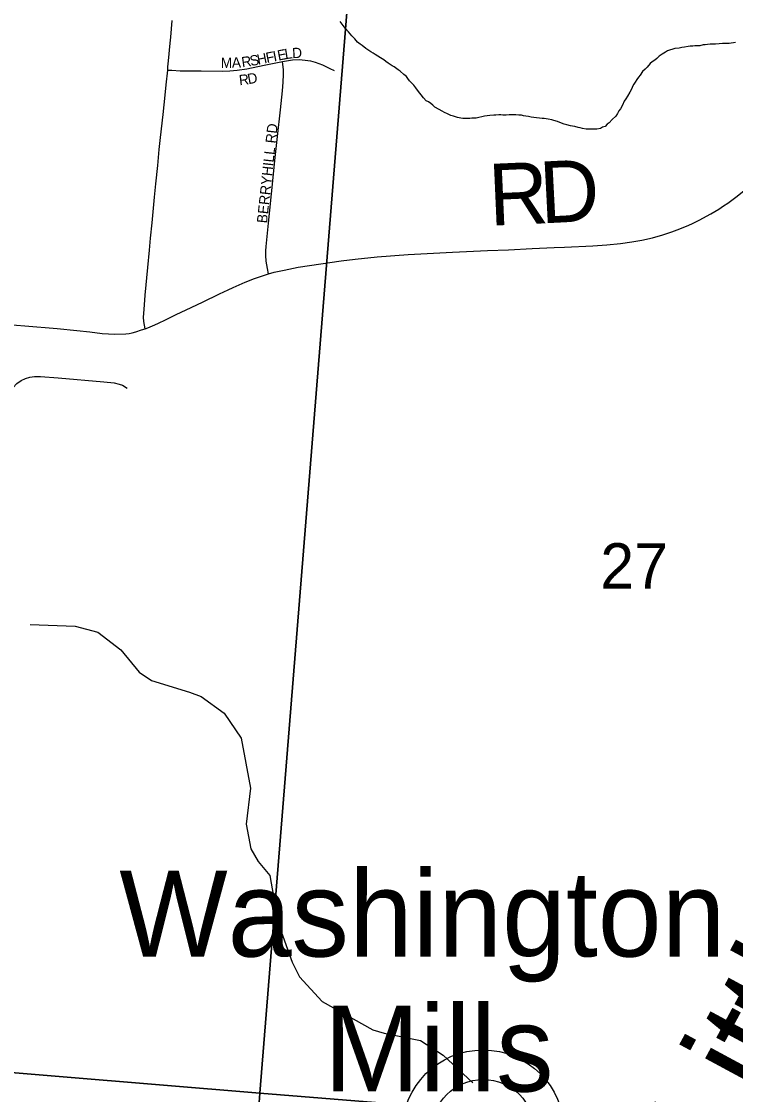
# Model space of a CAD drawing. Extents: x 1410790 to 1770854, y 448063 to 770588.
# Drawn here: x 1530685 to 1534154, y 603957 to 609171 of the extents above; entities that cross this region are included whole.
import ezdxf

# ---------------------------------------------------------------- set-up
doc = ezdxf.new("R2010")
doc.units = 0
for name, color, linetype in [('GM_X_County_Road', 7, 'Continuous'), ('GM_X_County_Road_Text', 7, 'Continuous'), ('GM_X_Major_River_Text', 7, 'Continuous'), ('GM_X_Minor_River', 7, 'Continuous'), ('GM_X_Section', 7, 'Continuous'), ('GM_X_Section_Text', 7, 'Continuous'), ('GM_X_Township_Road', 7, 'Continuous'), ('GM_X_Township_Subdivision', 7, 'Continuous'), ('GM_X_Township_Subdivision_Text', 7, 'Continuous'), ('GM_X_Unincorporated', 7, 'Continuous'), ('GM_X_Unincorporated_Text', 7, 'Continuous')]:
    doc.layers.add(name, color=color, linetype=linetype)

msp = doc.modelspace()

# ---------------------------------------------------------------- linework, layer by layer
at = {"layer": 'GM_X_County_Road'}
for points in [[(1534095.5, 608274.4), (1534116, 608287.9), (1534161.9, 608321.5), (1534204.5, 608356.4), (1534238.6, 608386.7), (1534252, 608399.1)], [(1531885.6, 607944), (1531912.8, 607951.8), (1531961, 607962.6), (1532030.2, 607976.1), (1532140.3, 607993.2), (1532237.6, 608007.2), (1532305.8, 608015.9), (1532413.3, 608026.3), (1532563.5, 608038.1), (1532779.4, 608049.7), (1532949.7, 608057.3), (1533051.2, 608061.5), (1533165.8, 608067.4), (1533273.9, 608071.9), (1533323.1, 608074.1), (1533460.6, 608080.5), (1533529.4, 608084.9), (1533594.8, 608091.4), (1533650.1, 608099.2), (1533698.6, 608108.4), (1533750.5, 608119.9), (1533801.2, 608134.2), (1533844.2, 608148.1), (1533884.1, 608163.1), (1533927, 608180.8), (1533944.7, 608188.7), (1533981.3, 608206.5), (1533995.5, 608214.1), (1534033.9, 608236.2), (1534072.5, 608259.3), (1534095.5, 608274.4)], [(1531688.7, 607866.7), (1531714.3, 607878.7), (1531772.6, 607904.6), (1531817.2, 607921.6), (1531866.5, 607938.6), (1531885.6, 607944)], [(1531286.1, 607677.9), (1531299.4, 607682.6), (1531321.3, 607691.7), (1531348.4, 607703.9), (1531387.7, 607721.8), (1531436.7, 607746.1), (1531485.7, 607769.6), (1531565.2, 607807.6), (1531647.9, 607847.7), (1531688.7, 607866.7)], [(1530217.6, 607727.6), (1530250.1, 607724.6), (1530479.3, 607708.5), (1530538.1, 607704.2), (1530701.7, 607692.5), (1530858.5, 607678.6), (1530954.7, 607668.7), (1531016.8, 607662.5), (1531077, 607654.9), (1531138.3, 607651.4), (1531191.8, 607653), (1531209.1, 607654.9), (1531222.3, 607657.4), (1531240.4, 607662.1), (1531268.5, 607671.6), (1531286.1, 607677.9)]]:
    msp.add_lwpolyline(points, dxfattribs=at)
at = {"layer": 'GM_X_Minor_River'}
for points in [[(1533352, 608663.8), (1533334, 608668), (1533322, 608672.2), (1533308.1, 608676.3), (1533290.1, 608684.5), (1533272.1, 608688.8), (1533262.1, 608692.9), (1533244.1, 608695.1), (1533234.1, 608697.2), (1533224.2, 608699.3), (1533214.1, 608699.4), (1533174.1, 608703.8), (1533162.1, 608705.9), (1533148.1, 608708.1), (1533136.1, 608710.2), (1533124.1, 608712.4), (1533114.1, 608714.5), (1533102.1, 608714.6), (1533086.1, 608716.8), (1533076.1, 608716.9), (1533064.1, 608717), (1533054.1, 608717.1), (1533040, 608715.2), (1533024, 608715.4), (1533014, 608717.5), (1533004, 608717.6), (1532990, 608715.8), (1532980, 608715.9), (1532959.9, 608714.1), (1532947.9, 608712.2), (1532933.9, 608710.3), (1532921.8, 608706.4), (1532907.8, 608704.6), (1532893.7, 608700.7), (1532873.7, 608700.9), (1532863.7, 608699), (1532853.6, 608699.1), (1532841.6, 608699.2), (1532829.6, 608699.4), (1532819.6, 608701.5), (1532803.6, 608703.7), (1532783.6, 608709.9), (1532771.7, 608714), (1532755.7, 608722.2), (1532739.7, 608728.4), (1532729.8, 608734.5), (1532713.8, 608742.7), (1532693.9, 608754.9), (1532684, 608763.1), (1532674, 608771.2), (1532662.1, 608779.3), (1532652.1, 608785.5), (1532638.2, 608799.7), (1532608.5, 608836.1), (1532600.6, 608848.2), (1532590.7, 608860.3), (1532580.8, 608872.4), (1532570.9, 608882.6), (1532563, 608892.7), (1532555, 608902.8), (1532543.1, 608913), (1532525.2, 608929.2), (1532515.3, 608935.3), (1532495.4, 608949.6), (1532485.4, 608955.7), (1532467.5, 608967.9), (1532455.6, 608976), (1532445.6, 608984.2), (1532429.7, 608994.4), (1532415.8, 609002.5), (1532403.8, 609010.7), (1532393.8, 609016.8), (1532381.9, 609023), (1532368, 609033.1), (1532358, 609039.2), (1532340.1, 609053.5), (1532330.1, 609059.6), (1532318.2, 609069.8), (1532304.3, 609085.9), (1532290.4, 609100.1), (1532282.5, 609110.2), (1532274.6, 609120.3), (1532258.7, 609136.6), (1532248.8, 609150.7), (1532233, 609170.9)], [(1534154.7, 609068.7), (1534144.7, 609066.8), (1534132.6, 609064.9), (1534122.6, 609063), (1534112.6, 609063.1), (1534102.6, 609063.2), (1534090.6, 609063.3), (1534074.5, 609061.5), (1534056.5, 609059.7), (1534042.5, 609059.8), (1534030.5, 609059.9), (1534018.4, 609058.1), (1534006.4, 609056.2), (1533996.4, 609056.3), (1533980.3, 609052.5), (1533970.3, 609052.6), (1533956.3, 609052.7), (1533946.3, 609050.8), (1533934.2, 609050.9), (1533924.2, 609049), (1533906.2, 609045.2), (1533894.1, 609043.3), (1533880.1, 609041.5), (1533860, 609039.7), (1533823.9, 609028), (1533813.8, 609022.1), (1533797.7, 609012.2), (1533783.6, 609002.3), (1533771.5, 608990.4), (1533761.4, 608982.5), (1533749.3, 608974.6), (1533739.2, 608966.7), (1533725, 608948.8), (1533714.9, 608938.9), (1533702.8, 608927), (1533690.7, 608909), (1533682.6, 608899.1), (1533674.5, 608889.2), (1533666.3, 608875.2), (1533660.2, 608865.2), (1533654.1, 608855.3), (1533650, 608845.3), (1533639.9, 608827.3), (1533629.7, 608807.4), (1533621.5, 608795.4), (1533613.4, 608783.5), (1533605.2, 608763.5), (1533595.1, 608745.6), (1533587, 608735.6), (1533580.9, 608723.7), (1533572.7, 608709.7), (1533554.6, 608693.8), (1533540.4, 608677.9), (1533530.3, 608672), (1533520.2, 608660.1), (1533508.2, 608656.2), (1533498.1, 608650.3), (1533480, 608646.5), (1533468, 608646.6), (1533456, 608646.7), (1533446, 608646.8), (1533428, 608647), (1533410, 608651.2), (1533400, 608653.3), (1533390, 608655.4), (1533374, 608659.6), (1533362, 608661.7), (1533352, 608663.8)], [(1530728.1, 606240.1), (1530946.3, 606233.3), (1531055.9, 606202.8), (1531168.4, 606118.1), (1531256.5, 606009.9), (1531317.8, 605968.4), (1531501, 605912.2), (1531558.6, 605890.9), (1531669.3, 605810.3), (1531753.1, 605688.1), (1531798.5, 605446.4), (1531777.1, 605270.4), (1531798.9, 605151.6), (1531835.7, 605088.7), (1531892.5, 605021.2), (1531932.2, 604789.7), (1532000.7, 604599.7), (1532035.4, 604528.7), (1532145.3, 604410), (1532393, 604272.2), (1532446.8, 604255), (1532624.3, 604219), (1532733.1, 604148.4), (1532878.8, 604014.9)]]:
    msp.add_lwpolyline(points, dxfattribs=at)
at = {"layer": 'GM_X_Section'}
for points in [[(1532279.5, 609375.3), (1531843.9, 603964.4), (1526539, 604404.1), (1526943.5, 609749.7)], [(1534688, 609213.6), (1535443.9, 606221.4), (1534191.9, 603773.7), (1531843.9, 603964.4), (1532279.5, 609375.3)], [(1526539, 604404.1), (1531843.9, 603964.4), (1531817.6, 603600.9), (1531425.6, 598513.1), (1526072.4, 598935.7)], [(1531843.9, 603964.4), (1534191.9, 603773.7), (1534028.2, 602982.8), (1531817.6, 603600.9)]]:
    msp.add_lwpolyline(points, close=True, dxfattribs=at)
at = {"layer": 'GM_X_Township_Road'}
for points in [[(1531395.6, 608934.6), (1531397.1, 608949.8), (1531400.1, 608980), (1531408.3, 609064.8), (1531410.8, 609094.1), (1531417.9, 609175.5)], [(1531286.1, 607677.9), (1531283.2, 607695.6), (1531280.2, 607713.2), (1531278.7, 607734.6), (1531280.9, 607771.4), (1531286.8, 607841.4), (1531299.8, 607974.5), (1531307.7, 608059.4), (1531312.7, 608118.3), (1531319.9, 608192), (1531332.2, 608317), (1531338.6, 608382.1), (1531347.2, 608471.1), (1531354.7, 608547.7), (1531360.5, 608607.3), (1531373.2, 608717.8), (1531383.6, 608811.8), (1531388.3, 608862.7), (1531395.6, 608934.6)]]:
    msp.add_lwpolyline(points, dxfattribs=at)
at = {"layer": 'GM_X_Township_Subdivision'}
for points in [[(1531395.6, 608934.6), (1531415.7, 608933.5), (1531456.1, 608931.4), (1531557.6, 608930.5), (1531660.9, 608929.1), (1531698.2, 608930.3), (1531732.4, 608933.8), (1531779.8, 608940.7), (1531864.4, 608957.5), (1531937.1, 608973.1), (1531953.9, 608975.9)], [(1531885.6, 607944), (1531881.1, 607970), (1531874.8, 608006.6), (1531872.3, 608033.7), (1531871.7, 608057), (1531873.5, 608077.1), (1531886.2, 608190.5), (1531906.9, 608396.6), (1531916.4, 608494.3), (1531929.6, 608611.5), (1531943.5, 608740.7), (1531954.2, 608833.6), (1531957, 608875.3), (1531958.8, 608913), (1531957.6, 608937.9), (1531955.3, 608961.6), (1531953.9, 608975.9)], [(1531953.9, 608975.9), (1532002.2, 608984.2), (1532034, 608985.9), (1532063.6, 608982.9), (1532089.5, 608978.8), (1532111.7, 608973), (1532148.5, 608959.2), (1532184, 608942.5), (1532204.2, 608931.5)], [(1530590.8, 607069.4), (1530595.3, 607113.3), (1530608.3, 607224), (1530612.1, 607276.5), (1530616.4, 607319), (1530623.3, 607347.7), (1530633.2, 607371.9), (1530644.9, 607391.6), (1530662.1, 607411.4), (1530683.4, 607426.6), (1530704.2, 607436.1), (1530726.2, 607442.4), (1530749, 607445.6), (1530778.5, 607446.2), (1530863.7, 607439.3), (1531086.2, 607419.6), (1531135.1, 607414.5), (1531160.6, 607408.7), (1531175.8, 607402.8), (1531198.1, 607388.8)]]:
    msp.add_lwpolyline(points, dxfattribs=at)
at = {"layer": 'GM_X_Unincorporated'}
for radius in [392.8, 249]:
    msp.add_circle((1532928, 603781.1), radius, dxfattribs=at)

# ---------------------------------------------------------------- texts
at = {"layer": 'GM_X_County_Road_Text'}
for s, rotation, p in [('D', 2.9227, (1533209.3, 608189)), ('R', 2.5221, (1532960.8, 608178))]:
    msp.add_text(s, height=300, rotation=rotation, dxfattribs=at).set_placement(p)
at = {"layer": 'GM_X_Major_River_Text'}
msp.add_text('Little', height=499.92, rotation=61.6478, dxfattribs=at).set_placement((1534146.5, 603584.2))
at = {"layer": 'GM_X_Section_Text'}
msp.add_text('27', height=221, rotation=0, dxfattribs=at).set_placement((1533497.1, 606414.7))
at = {"layer": 'GM_X_Township_Subdivision_Text'}
for s, rotation, p in [('H', 11.2135, (1531834.4, 608960.2)), ('F', 11.2188, (1531877.6, 608968.8)), ('I', 11.208, (1531912.1, 608975.6)), ('E', 11.2107, (1531933.7, 608979.9)), ('L', 8.9975, (1531967.7, 608986.7)), ('D', 1.8145, (1532000.8, 608992)), ('M', 0.2732, (1531653.5, 608945)), ('A', 2.1006, (1531708.1, 608945.3)), ('R', 8.2025, (1531757.8, 608947.4)), ('S', 10.9149, (1531799.6, 608953.5)), ('R', 6.5226, (1531744.8, 608860.3)), ('D', 10.813, (1531788.1, 608865.4)), ('BERRYHILL RD', 83.7839, (1531877.9, 608188.3))]:
    msp.add_text(s, height=50, rotation=rotation, dxfattribs=at).set_placement(p)
at = {"layer": 'GM_X_Unincorporated_Text'}
for s, p in [('Washington', (1531160.7, 604627.8)), ('Mills', (1532155.1, 603972.2))]:
    msp.add_text(s, height=417, rotation=0, dxfattribs=at).set_placement(p)

doc.saveas('drawing.dxf')
